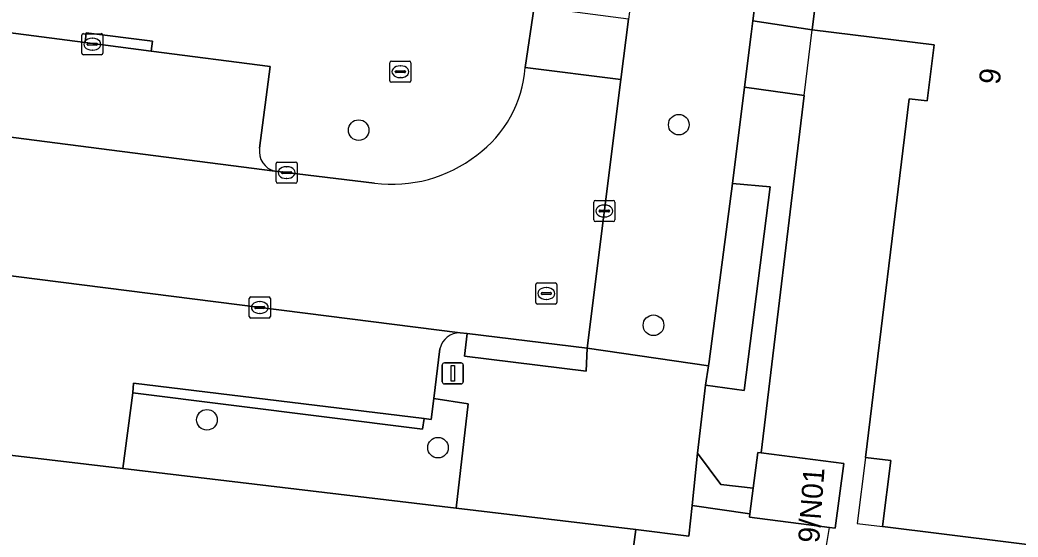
# Model space of a CAD drawing. Extents: x 161692 to 162379, y 380760 to 381678.
# Drawn here: x 162093.53 to 162140.85, y 381316.74 to 381341.25 of the extents above; entities that cross this region are included whole.
import ezdxf

# ---------------------------------------------------------------- set-up
doc = ezdxf.new("R2010")
doc.units = 0
for name, color, linetype in [('IMGEO_Boom', 7, 'Continuous'), ('IMGEO_Brandkraan', 7, 'Continuous'), ('IMGEO_Erf', 7, 'Continuous'), ('IMGEO_Groenvoorziening', 7, 'Continuous'), ('IMGEO_Hek', 7, 'Continuous'), ('IMGEO_Kolk', 7, 'Continuous'), ('IMGEO_Lichtmast', 7, 'Continuous'), ('IMGEO_Pand', 7, 'Continuous'), ('IMGEO_Pand_nummerreeks', 7, 'Continuous'), ('IMGEO_Pand_overbouw', 7, 'Continuous'), ('IMGEO_Parkeervlak_open', 7, 'Continuous'), ('IMGEO_Rijbaan_lokaal_open', 7, 'Continuous'), ('IMGEO_Rioolput', 7, 'Continuous'), ('IMGEO_Voetpad_open', 7, 'Continuous')]:
    doc.layers.add(name, color=color, linetype=linetype)

msp = doc.modelspace()

# ---------------------------------------------------------------- linework, layer by layer
at = {"layer": 'IMGEO_Boom'}
for centre in [(162124.769, 381336.29), (162109.59, 381336.03), (162123.569, 381326.781), (162102.396, 381322.299), (162113.352, 381320.978)]:
    msp.add_circle(centre, 0.489, dxfattribs=at)
at = {"layer": 'IMGEO_Brandkraan'}
for p, q in [((162111.068, 381338.374), (162111.068, 381339.226)), ((162111.143, 381339.3), (162111.995, 381339.3)), ((162111.556, 381339.08), (162111.581, 381339.08)), ((162112.069, 381339.226), (162112.069, 381338.374)), ((162111.327, 381338.794), (162111.327, 381338.806)), ((162111.765, 381338.757), (162111.367, 381338.757)), ((162111.37, 381338.843), (162111.768, 381338.843)), ((162111.811, 381338.806), (162111.811, 381338.794)), ((162111.995, 381338.3), (162111.143, 381338.3)), ((162111.579, 381338.52), (162111.554, 381338.52))]:
    msp.add_line(p, q, dxfattribs=at)
for points in [[(162111.068, 381338.374), (162111.068, 381339.226)], [(162111.143, 381339.3), (162111.995, 381339.3)], [(162112.069, 381339.226), (162112.069, 381338.374)], [(162111.995, 381338.3), (162111.143, 381338.3)]]:
    msp.add_lwpolyline(points, dxfattribs=at)
for centre, radius, start, end in [((162111.145, 381339.224), 0.0765, 91.552, 178.448), ((162111.145, 381339.224), 0.0765, 91.552, 178.448), ((162111.993, 381339.224), 0.0765, 1.552, 88.448), ((162111.993, 381339.224), 0.0765, 1.552, 88.448), ((162111.367, 381338.803), 0.0403, 85.8775, 175.7526), ((162111.364, 381338.793), 0.0366, 178.938, 274.7102), ((162111.768, 381338.8), 0.043, 264.8664, 352.4533), ((162111.772, 381338.805), 0.0386, 1.7309, 96.639), ((162111.145, 381338.376), 0.0765, 181.552, 268.448), ((162111.145, 381338.376), 0.0765, 181.552, 268.448), ((162111.993, 381338.376), 0.0765, 271.552, 358.448), ((162111.993, 381338.376), 0.0765, 271.552, 358.448)]:
    msp.add_arc(centre, radius, start, end, dxfattribs=at)
for centre, major_axis, ratio, start_param, end_param in [((162111.555, 381338.8), (-0.387, 0.002), 0.722429, 4.712389, 7.853982), ((162111.58, 381338.8), (-0.39, 0.002), 0.717154, 1.570796, 4.712389)]:
    msp.add_ellipse(centre, major_axis=major_axis, ratio=ratio, start_param=start_param, end_param=end_param, dxfattribs=at)
at = {"layer": 'IMGEO_Erf'}
msp.add_lwpolyline([(162161.625, 381313.867), (162134.432, 381317.237), (162134.819, 381320.363), (162133.628, 381320.511), (162135.685, 381337.52), (162136.549, 381337.414), (162136.871, 381340.077), (162131.095, 381340.794), (162128.28, 381341.209), (162128.2, 381340.574), (162127.884, 381338.062), (162130.719, 381337.68), (162128.678, 381320.73), (162132.589, 381320.222), (162132.19, 381317.154), (162131.913, 381317.19), (162128.115, 381317.684), (162128.136, 381317.849), (162125.399, 381318.241), (162125.249, 381316.778), (162122.731, 381317.102), (162122.382, 381314.477)], dxfattribs=at)
at = {"layer": 'IMGEO_Groenvoorziening'}
for points in [[(162130.719, 381337.68), (162127.884, 381338.062), (162127.317, 381333.497), (162129.103, 381333.349), (162127.87, 381323.683), (162126.034, 381323.94), (162125.653, 381320.723), (162126.763, 381319.229), (162128.293, 381319.058), (162128.514, 381320.752), (162128.678, 381320.73)], [(162098.875, 381323.571), (162112.618, 381321.848), (162112.689, 381322.36), (162098.916, 381324.039)], [(162113.147, 381323.311), (162113.022, 381322.319), (162112.689, 381322.36), (162112.618, 381321.848), (162098.875, 381323.571), (162098.405, 381319.984), (162114.207, 381318.112), (162114.778, 381323.061)]]:
    msp.add_lwpolyline(points, close=True, dxfattribs=at)
at = {"layer": 'IMGEO_Hek'}
for points in [[(162130.719, 381337.68), (162131.095, 381340.794)], [(162128.678, 381320.73), (162130.719, 381337.68)], [(162131.285, 381313.315), (162131.744, 381316.146), (162131.913, 381317.19)]]:
    msp.add_lwpolyline(points, dxfattribs=at)
at = {"layer": 'IMGEO_Kolk'}
for p, q in [((162096.461, 381339.678), (162096.461, 381340.53)), ((162096.536, 381340.604), (162097.388, 381340.604)), ((162097.462, 381340.53), (162097.462, 381339.678)), ((162096.72, 381340.098), (162096.72, 381340.11)), ((162097.158, 381340.061), (162096.76, 381340.061)), ((162096.763, 381340.147), (162097.161, 381340.147)), ((162096.949, 381340.384), (162096.974, 381340.384)), ((162097.204, 381340.11), (162097.204, 381340.098)), ((162097.388, 381339.604), (162096.536, 381339.604)), ((162096.972, 381339.824), (162096.947, 381339.824)), ((162105.674, 381333.591), (162105.674, 381334.443)), ((162105.749, 381334.517), (162106.601, 381334.517)), ((162106.162, 381334.297), (162106.187, 381334.297)), ((162106.675, 381334.443), (162106.675, 381333.591)), ((162105.933, 381334.011), (162105.933, 381334.023)), ((162106.371, 381333.974), (162105.973, 381333.974)), ((162105.976, 381334.06), (162106.374, 381334.06)), ((162106.417, 381334.023), (162106.417, 381334.011)), ((162106.601, 381333.517), (162105.749, 381333.517)), ((162106.185, 381333.737), (162106.16, 381333.737)), ((162120.737, 381331.772), (162120.737, 381332.624)), ((162120.812, 381332.698), (162121.664, 381332.698)), ((162121.225, 381332.478), (162121.25, 381332.478)), ((162121.738, 381332.624), (162121.738, 381331.772)), ((162120.996, 381332.192), (162120.996, 381332.204)), ((162121.434, 381332.155), (162121.036, 381332.155)), ((162121.039, 381332.241), (162121.437, 381332.241)), ((162121.48, 381332.204), (162121.48, 381332.192)), ((162121.664, 381331.698), (162120.812, 381331.698)), ((162121.248, 381331.918), (162121.223, 381331.918)), ((162104.402, 381327.196), (162104.402, 381328.048)), ((162104.477, 381328.122), (162105.329, 381328.122)), ((162104.89, 381327.902), (162104.915, 381327.902)), ((162105.403, 381328.048), (162105.403, 381327.196)), ((162104.661, 381327.616), (162104.661, 381327.628)), ((162105.099, 381327.579), (162104.701, 381327.579)), ((162104.704, 381327.665), (162105.102, 381327.665)), ((162104.913, 381327.342), (162104.888, 381327.342)), ((162105.145, 381327.628), (162105.145, 381327.616)), ((162105.329, 381327.122), (162104.477, 381327.122))]:
    msp.add_line(p, q, dxfattribs=at)
for points in [[(162096.461, 381339.678), (162096.461, 381340.53)], [(162096.536, 381340.604), (162097.388, 381340.604)], [(162097.462, 381340.53), (162097.462, 381339.678)], [(162097.388, 381339.604), (162096.536, 381339.604)], [(162105.674, 381333.591), (162105.674, 381334.443)], [(162105.749, 381334.517), (162106.601, 381334.517)], [(162106.675, 381334.443), (162106.675, 381333.591)], [(162106.601, 381333.517), (162105.749, 381333.517)], [(162120.737, 381331.772), (162120.737, 381332.624)], [(162120.812, 381332.698), (162121.664, 381332.698)], [(162121.738, 381332.624), (162121.738, 381331.772)], [(162121.664, 381331.698), (162120.812, 381331.698)], [(162104.402, 381327.196), (162104.402, 381328.048)], [(162104.477, 381328.122), (162105.329, 381328.122)], [(162105.403, 381328.048), (162105.403, 381327.196)], [(162105.329, 381327.122), (162104.477, 381327.122)]]:
    msp.add_lwpolyline(points, dxfattribs=at)
for centre, radius, start, end in [((162096.538, 381340.528), 0.0765, 91.552, 178.448), ((162096.538, 381340.528), 0.0765, 91.552, 178.448), ((162097.386, 381340.528), 0.0765, 1.552, 88.448), ((162097.386, 381340.528), 0.0765, 1.552, 88.448), ((162096.76, 381340.107), 0.0403, 85.8775, 175.7526), ((162096.757, 381340.097), 0.0366, 178.938, 274.7102), ((162097.161, 381340.104), 0.043, 264.8664, 352.4533), ((162097.165, 381340.109), 0.0386, 1.7309, 96.639), ((162096.538, 381339.68), 0.0765, 181.552, 268.448), ((162096.538, 381339.68), 0.0765, 181.552, 268.448), ((162097.386, 381339.68), 0.0765, 271.552, 358.448), ((162097.386, 381339.68), 0.0765, 271.552, 358.448), ((162105.751, 381334.441), 0.0765, 91.552, 178.448), ((162105.751, 381334.441), 0.0765, 91.552, 178.448), ((162106.599, 381334.441), 0.0765, 1.552, 88.448), ((162106.599, 381334.441), 0.0765, 1.552, 88.448), ((162105.973, 381334.02), 0.0403, 85.8775, 175.7526), ((162105.97, 381334.01), 0.0366, 178.938, 274.7102), ((162106.374, 381334.017), 0.043, 264.8664, 352.4533), ((162106.378, 381334.022), 0.0386, 1.7309, 96.639), ((162105.751, 381333.593), 0.0765, 181.552, 268.448), ((162105.751, 381333.593), 0.0765, 181.552, 268.448), ((162106.599, 381333.593), 0.0765, 271.552, 358.448), ((162106.599, 381333.593), 0.0765, 271.552, 358.448), ((162120.814, 381332.622), 0.0765, 91.552, 178.448), ((162120.814, 381332.622), 0.0765, 91.552, 178.448), ((162121.662, 381332.622), 0.0765, 1.552, 88.448), ((162121.662, 381332.622), 0.0765, 1.552, 88.448), ((162121.036, 381332.201), 0.0403, 85.8775, 175.7526), ((162121.033, 381332.191), 0.0366, 178.938, 274.7102), ((162121.437, 381332.198), 0.043, 264.8664, 352.4533), ((162121.441, 381332.203), 0.0386, 1.7309, 96.639), ((162120.814, 381331.774), 0.0765, 181.552, 268.448), ((162120.814, 381331.774), 0.0765, 181.552, 268.448), ((162121.662, 381331.774), 0.0765, 271.552, 358.448), ((162121.662, 381331.774), 0.0765, 271.552, 358.448), ((162104.479, 381328.046), 0.0765, 91.552, 178.448), ((162104.479, 381328.046), 0.0765, 91.552, 178.448), ((162105.327, 381328.046), 0.0765, 1.552, 88.448), ((162105.327, 381328.046), 0.0765, 1.552, 88.448), ((162104.701, 381327.625), 0.0403, 85.8775, 175.7526), ((162104.698, 381327.615), 0.0366, 178.938, 274.7102), ((162105.102, 381327.622), 0.043, 264.8664, 352.4533), ((162105.106, 381327.627), 0.0386, 1.7309, 96.639), ((162104.479, 381327.198), 0.0765, 181.552, 268.448), ((162104.479, 381327.198), 0.0765, 181.552, 268.448), ((162105.327, 381327.198), 0.0765, 271.552, 358.448), ((162105.327, 381327.198), 0.0765, 271.552, 358.448)]:
    msp.add_arc(centre, radius, start, end, dxfattribs=at)
for centre, major_axis, ratio, start_param, end_param in [((162096.948, 381340.104), (-0.387, 0.002), 0.722429, 4.712389, 7.853982), ((162096.973, 381340.104), (-0.39, 0.002), 0.717154, 1.570796, 4.712389), ((162106.161, 381334.017), (-0.387, 0.002), 0.722429, 4.712389, 7.853982), ((162106.186, 381334.017), (-0.39, 0.002), 0.717154, 1.570796, 4.712389), ((162121.224, 381332.198), (-0.387, 0.002), 0.722429, 4.712389, 7.853982), ((162121.249, 381332.198), (-0.39, 0.002), 0.717154, 1.570796, 4.712389), ((162104.889, 381327.622), (-0.387, 0.002), 0.722429, 4.712389, 7.853982), ((162104.914, 381327.622), (-0.39, 0.002), 0.717154, 1.570796, 4.712389)]:
    msp.add_ellipse(centre, major_axis=major_axis, ratio=ratio, start_param=start_param, end_param=end_param, dxfattribs=at)
at = {"layer": 'IMGEO_Lichtmast'}
for p, q in [((162113.556, 381324.099), (162113.556, 381324.899)), ((162113.556, 381324.899), (162113.556, 381324.099)), ((162113.656, 381324.999), (162114.446, 381324.999)), ((162114.446, 381324.999), (162113.656, 381324.999)), ((162114.546, 381324.899), (162114.546, 381324.099)), ((162114.546, 381324.099), (162114.546, 381324.899)), ((162114.446, 381323.999), (162113.656, 381323.999)), ((162113.656, 381323.999), (162114.446, 381323.999))]:
    msp.add_line(p, q, dxfattribs=at)
msp.add_lwpolyline([(162113.976, 381324.874), (162114.126, 381324.874), (162114.126, 381324.124), (162113.976, 381324.124), (162113.976, 381324.874)], dxfattribs=at)
for centre, start, end in [((162113.656, 381324.899), 90, 180), ((162113.656, 381324.899), 90, 180), ((162114.446, 381324.899), 0, 90), ((162114.446, 381324.899), 360, 90), ((162113.656, 381324.099), 180, 270), ((162113.656, 381324.099), 180, 270), ((162114.446, 381324.099), 270, 0), ((162114.446, 381324.099), 270, 0)]:
    msp.add_arc(centre, 0.1, start, end, dxfattribs=at)
at = {"layer": 'IMGEO_Pand'}
for points in [[(162134.432, 381317.237), (162161.625, 381313.867), (162165.679, 381346.706), (162158.218, 381347.626), (162158.194, 381347.428), (162154.335, 381347.878), (162154.36, 381348.077), (162142.531, 381349.53), (162144.484, 381364.551), (162146.102, 381364.353), (162147.104, 381372.539), (162150.707, 381372.093), (162152.097, 381383.312), (162140.498, 381384.744), (162137.56, 381385.107), (162136.618, 381385.223), (162132.353, 381350.918), (162131.982, 381347.932), (162131.095, 381340.794), (162136.871, 381340.077), (162136.549, 381337.414), (162135.685, 381337.52), (162133.628, 381320.511), (162134.819, 381320.363)], [(162128.678, 381320.73), (162128.514, 381320.752), (162128.293, 381319.058), (162128.136, 381317.849), (162128.115, 381317.684), (162131.913, 381317.19), (162132.19, 381317.154), (162132.589, 381320.222)]]:
    msp.add_lwpolyline(points, close=True, dxfattribs=at)
at = {"layer": 'IMGEO_Pand_overbouw'}
msp.add_lwpolyline([(162134.432, 381317.237), (162134.819, 381320.363), (162133.628, 381320.511), (162133.231, 381317.378)], close=True, dxfattribs=at)
at = {"layer": 'IMGEO_Parkeervlak_open'}
for points in [[(162104.893, 381335.174), (162105.399, 381339.046), (162099.754, 381339.78), (162096.616, 381340.187), (162050.222, 381346.217)], [(162032.552, 381343.303), (162047.076, 381341.587), (162056.547, 381340.198), (162063.609, 381339.316), (162065.452, 381339.086), (162074.769, 381337.922), (162093.232, 381335.677), (162105.621, 381334.084)], [(162114.399, 381326.425), (162088.101, 381329.762), (162086.517, 381329.954), (162086.427, 381329.176), (162080.352, 381329.942), (162044.729, 381334.364)], [(162087.861, 381322.791), (162087.688, 381321.254), (162098.405, 381319.984), (162098.875, 381323.571), (162098.916, 381324.039), (162112.689, 381322.36), (162113.022, 381322.319), (162113.147, 381323.311), (162113.442, 381325.671)], [(162084.407, 381310.081), (162086.382, 381310.096), (162104.525, 381307.86), (162106.776, 381307.658), (162106.936, 381309.598), (162124.099, 381307.521), (162124.917, 381314.142), (162122.382, 381314.477), (162122.731, 381317.102), (162114.207, 381318.112), (162098.405, 381319.984), (162087.688, 381321.254)]]:
    msp.add_lwpolyline(points, dxfattribs=at)
for centre, radius, start, end in [((162105.841, 381335.019), 0.961, 170.7306, 256.7465), ((162114.391, 381325.451), 0.974, 89.5276, 166.94)]:
    msp.add_arc(centre, radius, start, end, dxfattribs=at)
at = {"layer": 'IMGEO_Rijbaan_lokaal_open'}
for points in [[(162122.434, 381341.635), (162122.39, 381341.299), (162122.021, 381338.438), (162120.423, 381325.701), (162126.176, 381324.864), (162126.209, 381325.063), (162127.317, 381333.497), (162127.884, 381338.062), (162128.2, 381340.574), (162128.28, 381341.209), (162129.168, 381348.272), (162129.541, 381351.238), (162134.218, 381388.422)], [(162093.232, 381335.677), (162074.769, 381337.922), (162065.452, 381339.086), (162064.815, 381332.685), (162080.457, 381330.751), (162086.517, 381329.954), (162088.101, 381329.762), (162114.399, 381326.425), (162114.73, 381326.398), (162120.423, 381325.701), (162122.021, 381338.438), (162117.488, 381338.993)], [(162110.346, 381333.512), (162105.758, 381334.066), (162105.621, 381334.084), (162093.232, 381335.677)]]:
    msp.add_lwpolyline(points, dxfattribs=at)
msp.add_lwpolyline([(162122.39, 381341.299), (162117.915, 381341.877), (162117.488, 381338.993), (162122.021, 381338.438)], close=True, dxfattribs=at)
for centre, radius, start, end in [((162111.868, 381339.402), 5.635, 306.0611, 355.8368), ((162111.159, 381340.003), 6.542, 262.8627, 307.9839)]:
    msp.add_arc(centre, radius, start, end, dxfattribs=at)
at = {"layer": 'IMGEO_Rioolput'}
for p, q in [((162117.987, 381327.86), (162117.987, 381328.712)), ((162118.062, 381328.786), (162118.914, 381328.786)), ((162118.988, 381328.712), (162118.988, 381327.86)), ((162118.246, 381328.28), (162118.246, 381328.292)), ((162118.684, 381328.243), (162118.286, 381328.243)), ((162118.289, 381328.329), (162118.687, 381328.329)), ((162118.475, 381328.566), (162118.5, 381328.566)), ((162118.73, 381328.292), (162118.73, 381328.28)), ((162118.914, 381327.786), (162118.062, 381327.786)), ((162118.498, 381328.006), (162118.473, 381328.006))]:
    msp.add_line(p, q, dxfattribs=at)
for points in [[(162117.987, 381327.86), (162117.987, 381328.712)], [(162118.062, 381328.786), (162118.914, 381328.786)], [(162118.988, 381328.712), (162118.988, 381327.86)], [(162118.914, 381327.786), (162118.062, 381327.786)]]:
    msp.add_lwpolyline(points, dxfattribs=at)
for centre, radius, start, end in [((162118.064, 381328.71), 0.0765, 91.552, 178.448), ((162118.064, 381328.71), 0.0765, 91.552, 178.448), ((162118.912, 381328.71), 0.0765, 1.552, 88.448), ((162118.912, 381328.71), 0.0765, 1.552, 88.448), ((162118.286, 381328.289), 0.0403, 85.8775, 175.7526), ((162118.283, 381328.279), 0.0366, 178.938, 274.7102), ((162118.687, 381328.286), 0.043, 264.8664, 352.4533), ((162118.691, 381328.291), 0.0386, 1.7309, 96.639), ((162118.064, 381327.862), 0.0765, 181.552, 268.448), ((162118.064, 381327.862), 0.0765, 181.552, 268.448), ((162118.912, 381327.862), 0.0765, 271.552, 358.448), ((162118.912, 381327.862), 0.0765, 271.552, 358.448)]:
    msp.add_arc(centre, radius, start, end, dxfattribs=at)
for centre, major_axis, ratio, start_param, end_param in [((162118.474, 381328.286), (-0.387, 0.002), 0.722429, 4.712389, 7.853982), ((162118.499, 381328.286), (-0.39, 0.002), 0.717154, 1.570796, 4.712389)]:
    msp.add_ellipse(centre, major_axis=major_axis, ratio=ratio, start_param=start_param, end_param=end_param, dxfattribs=at)
at = {"layer": 'IMGEO_Voetpad_open'}
for points in [[(162033.579, 381344.268), (162034.083, 381348.235), (162050.222, 381346.217), (162096.616, 381340.187), (162096.673, 381340.644), (162099.813, 381340.251), (162099.754, 381339.78), (162105.399, 381339.046), (162104.893, 381335.174)], [(162117.488, 381338.993), (162117.915, 381341.877)], [(162105.621, 381334.084), (162105.758, 381334.066), (162110.346, 381333.512)], [(162126.034, 381323.94), (162126.176, 381324.864), (162120.423, 381325.701), (162120.374, 381324.608), (162114.601, 381325.322), (162114.73, 381326.398), (162114.399, 381326.425)], [(162113.442, 381325.671), (162113.147, 381323.311), (162114.778, 381323.061), (162114.207, 381318.112), (162122.731, 381317.102), (162125.249, 381316.778), (162125.399, 381318.241), (162125.653, 381320.723), (162126.034, 381323.94)]]:
    msp.add_lwpolyline(points, dxfattribs=at)
for points in [[(162128.28, 381341.209), (162131.095, 381340.794), (162131.982, 381347.932), (162129.168, 381348.272)], [(162096.616, 381340.187), (162099.754, 381339.78), (162099.813, 381340.251), (162096.673, 381340.644)], [(162129.103, 381333.349), (162127.317, 381333.497), (162126.209, 381325.063), (162126.176, 381324.864), (162126.034, 381323.94), (162127.87, 381323.683)], [(162114.73, 381326.398), (162114.601, 381325.322), (162120.374, 381324.608), (162120.423, 381325.701)], [(162128.293, 381319.058), (162126.763, 381319.229), (162125.653, 381320.723), (162125.399, 381318.241), (162128.136, 381317.849)]]:
    msp.add_lwpolyline(points, close=True, dxfattribs=at)
for centre, radius, start, end in [((162111.868, 381339.402), 5.635, 306.0611, 355.8368), ((162105.841, 381335.019), 0.961, 170.7306, 256.7465), ((162111.159, 381340.003), 6.542, 262.8627, 307.9839), ((162114.391, 381325.451), 0.974, 89.5276, 166.94)]:
    msp.add_arc(centre, radius, start, end, dxfattribs=at)

# ---------------------------------------------------------------- texts
at = {"layer": 'IMGEO_Pand_nummerreeks'}
for s, rotation, p in [('9', 83.119, (162139.979, 381338.161)), ('9/N01', 85.7636, (162131.419, 381316.44))]:
    msp.add_text(s, height=1, rotation=rotation, dxfattribs=at).set_placement(p)

doc.saveas('drawing.dxf')
